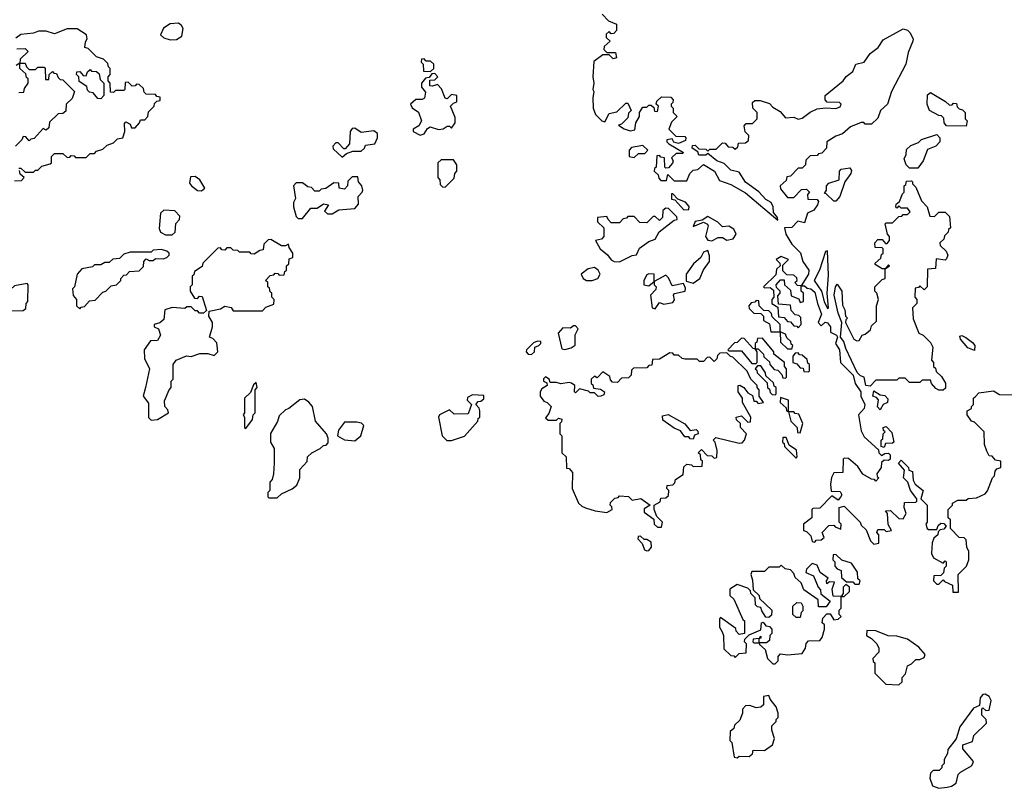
# Model space of a CAD drawing. Extents: x 2769579 to 2883812, y 684207 to 828660.
# Tile 421 of 505: x 2810299 to 2814987, y 803428 to 807087. Entities that reach past the tile are written whole.
import ezdxf

# ---------------------------------------------------------------- set-up
doc = ezdxf.new("R2010")
doc.units = 0

msp = doc.modelspace()

# ---------------------------------------------------------------- linework, layer by layer
at = {"layer": '0CON02XD'}
for points in [[(2813072.5, 807112.5), (2813101.7, 807081.7), (2813140, 807065), (2813140, 807035), (2813128.3, 807021.7), (2813115, 807020), (2813105, 807030), (2813091.7, 807018.3), (2813091.7, 807001.7), (2813110, 806985), (2813081.7, 806958.3), (2813080, 806945), (2813095, 806930), (2813135, 806930), (2813140, 806905), (2813125, 806900), (2813105, 806920), (2813075, 806920), (2813033, 806887), (2813027.5, 806815), (2813032.5, 806785), (2813027.5, 806755), (2813032.5, 806745), (2813027.5, 806715), (2813030, 806665), (2813040, 806635), (2813070, 806605), (2813085, 806600), (2813105, 806640), (2813142.5, 806647.5), (2813185, 806690), (2813195, 806690), (2813210, 806655), (2813198.3, 806641.7), (2813195, 806620), (2813165, 806590), (2813150, 806585), (2813176.7, 806566.7), (2813205, 806557.5), (2813227.5, 806562.5), (2813232.5, 806595), (2813250, 806625), (2813250, 806645), (2813265, 806670), (2813285, 806670), (2813295, 806680), (2813305, 806680), (2813318.3, 806668.3), (2813321.7, 806651.7), (2813335, 806650), (2813340, 806675), (2813330, 806685), (2813331.7, 806698.3), (2813355, 806720), (2813398.3, 806718.3), (2813410, 806705), (2813408.3, 806691.7), (2813400, 806685), (2813400, 806675), (2813410, 806665), (2813410, 806645), (2813430, 806625), (2813401.7, 806598.3), (2813390, 806565), (2813422.5, 806532.5), (2813465, 806530), (2813470, 806525), (2813468.3, 806511.7), (2813435, 806497.5), (2813413.3, 806503.3), (2813405, 806520), (2813380, 806515), (2813380, 806505), (2813390, 806495), (2813460, 806455), (2813455, 806450), (2813425, 806450), (2813401.7, 806428.3), (2813410, 806415), (2813407, 806403), (2813388.3, 806381.7), (2813375, 806380), (2813370, 806385), (2813368.3, 806428.3), (2813351.7, 806431.7), (2813345, 806440), (2813331.7, 806438.3), (2813330, 806385), (2813321.7, 806378.3), (2813320, 806365), (2813338.3, 806348.3), (2813341.7, 806331.7), (2813351.7, 806321.7), (2813378.3, 806321.7), (2813385, 806350), (2813415, 806320), (2813475, 806320), (2813490, 806355), (2813505, 806370), (2813527, 806373), (2813555, 806397.5), (2813606.7, 806365), (2813630.7, 806320.7), (2813685, 806302.2), (2813755, 806261.9), (2813908.3, 806131.7), (2813907.5, 806145), (2813888.3, 806168.3), (2813886.4, 806196.4), (2813876.4, 806216.4), (2813851.2, 806231.2), (2813817.3, 806267.3), (2813755, 806312.5), (2813725, 806360), (2813685, 806370), (2813652.3, 806402.3), (2813617.5, 806415), (2813575, 806450), (2813565, 806442.5), (2813531.7, 806441.7), (2813528.3, 806458.3), (2813500, 806475), (2813501.7, 806488.3), (2813515, 806490), (2813531.7, 806471.7), (2813565, 806470), (2813575, 806460), (2813585, 806470), (2813615, 806470), (2813645, 806500), (2813658.3, 806498.3), (2813671.7, 806481.7), (2813695, 806480), (2813705, 806470), (2813718.3, 806481.7), (2813721.7, 806498.3), (2813755, 806500), (2813768.3, 806511.7), (2813770, 806535), (2813753, 806553), (2813748.3, 806581.7), (2813758.3, 806591.7), (2813787.5, 806592.5), (2813810, 806615), (2813810, 806645), (2813790, 806665), (2813788.3, 806691.7), (2813798.3, 806701.7), (2813825, 806702.5), (2813868.3, 806688.3), (2813885, 806670), (2813919.3, 806649.3), (2813945, 806620), (2813985, 806622.5), (2814005, 806612.5), (2814025, 806617.5), (2814063, 806647), (2814095, 806662.5), (2814135, 806667.5), (2814185, 806663.3), (2814205, 806672.5), (2814210, 806685), (2814201.7, 806691.7), (2814143.6, 806693.6), (2814133.3, 806705), (2814133.6, 806726.4), (2814220, 806795), (2814233.6, 806816.4), (2814265, 806840), (2814280, 806875), (2814320, 806885), (2814347.5, 806925), (2814386.4, 806953.6), (2814410, 806990), (2814505, 807043.3), (2814525, 807037.5), (2814536.4, 807026.4), (2814552.5, 806995), (2814551.2, 806985), (2814529.5, 806930.5), (2814518.6, 806875), (2814449.4, 806745), (2814430.8, 806685), (2814398, 806655), (2814385, 806617.5), (2814355, 806590), (2814325, 806590), (2814317.5, 806597.5), (2814305, 806597.5), (2814255, 806576.7), (2814217, 806543), (2814185, 806532.5)], [(2811015, 806990), (2811045, 806992.5), (2811071.7, 807008.3), (2811077.5, 807045), (2811069.3, 807059.3), (2811055, 807070), (2811015, 807067.5), (2810983.6, 807046.4), (2810970, 807015), (2810985, 807000), (2811015, 806990)], [(2810295, 806380), (2810305, 806380), (2810325, 806360), (2810365, 806360), (2810375, 806370), (2810385, 806370), (2810405, 806390), (2810445, 806400), (2810450, 806405), (2810450, 806435), (2810465, 806450), (2810505, 806450), (2810525, 806430), (2810538.3, 806431.7), (2810545, 806440), (2810558.3, 806438.3), (2810565, 806430), (2810615, 806430), (2810635, 806450), (2810655, 806450), (2810665, 806460), (2810695, 806470), (2810715, 806490), (2810745, 806500), (2810765, 806520), (2810790, 806525), (2810800, 806555), (2810798.3, 806591.7), (2810805, 806600), (2810825, 806590), (2810831.7, 806571.7), (2810848.3, 806571.7), (2810870, 806595), (2810875, 806610), (2810895, 806610), (2810910, 806625), (2810911.7, 806648.3), (2810940, 806675), (2810941.7, 806688.3), (2810951.7, 806698.3), (2810968.3, 806701.7), (2810968.3, 806718.3), (2810951.7, 806721.7), (2810945, 806730), (2810901.7, 806731.7), (2810891.7, 806741.7), (2810888.3, 806758.3), (2810868.3, 806778.3), (2810855, 806780), (2810848.3, 806771.7), (2810835, 806770), (2810815, 806790), (2810801.7, 806788.3), (2810800, 806755), (2810795, 806750), (2810755, 806750), (2810745, 806740), (2810731.7, 806741.7), (2810730, 806785), (2810720, 806795), (2810720, 806815), (2810730, 806825), (2810730, 806855), (2810721.7, 806861.7), (2810718.3, 806878.3), (2810698.3, 806898.3), (2810665, 806910), (2810625, 806950), (2810610, 806955), (2810611.7, 806981.7), (2810620, 806995), (2810617.5, 807015), (2810573, 807043), (2810525, 807042.5), (2810465, 807020), (2810425, 807032.5), (2810388.3, 807031.7), (2810365, 807022.5), (2810305, 807016.7), (2810280.7, 806999.3)], [(2810285, 806947.5), (2810325, 806950), (2810340, 806935), (2810301.7, 806898.3), (2810300, 806880), (2810281.7, 806868.3)], [(2810295, 806740), (2810318.3, 806741.7), (2810321.7, 806758.3), (2810340, 806785), (2810340, 806805), (2810331.7, 806811.7), (2810328.3, 806828.3), (2810300, 806855), (2810300, 806880), (2810325, 806880), (2810331.7, 806861.7), (2810345, 806850), (2810375, 806850), (2810385, 806860), (2810415, 806860), (2810420, 806855), (2810421.7, 806801.7), (2810438.3, 806801.7), (2810440, 806825), (2810455, 806840), (2810461.7, 806831.7), (2810475, 806830), (2810481.7, 806811.7), (2810491.7, 806801.7), (2810505, 806800), (2810560, 806745), (2810548.3, 806711.7), (2810520, 806685), (2810518.3, 806651.7), (2810505, 806640), (2810481.7, 806638.3), (2810441.7, 806598.3), (2810438.3, 806571.7), (2810425, 806560), (2810411.7, 806568.3), (2810368.3, 806521.7), (2810351.7, 806518.3), (2810345, 806510), (2810328.3, 806528.3), (2810315, 806530), (2810310, 806515), (2810280, 806485)], [(2812255, 806840), (2812270, 806855), (2812270, 806875), (2812255, 806890), (2812235, 806890), (2812225, 806900), (2812211.7, 806898.3), (2812210, 806885), (2812220, 806875), (2812221.7, 806841.7), (2812255, 806840)], [(2810685, 806710), (2810671.7, 806711.7), (2810648.3, 806738.3), (2810631.7, 806741.7), (2810621.7, 806751.7), (2810618.3, 806768.3), (2810581.7, 806791.7), (2810580, 806815), (2810570, 806825), (2810571.7, 806838.3), (2810585, 806840), (2810601.7, 806821.7), (2810615, 806820), (2810621.7, 806838.3), (2810635, 806850), (2810641.7, 806841.7), (2810665, 806840), (2810678.3, 806828.3), (2810681.7, 806801.7), (2810700, 806785), (2810700, 806725), (2810685, 806710)], [(2812205, 806536.2), (2812225, 806542.5), (2812240.7, 806569.3), (2812253, 806577), (2812293.3, 806563.3), (2812315, 806567.5), (2812335, 806580), (2812345, 806580), (2812355, 806570), (2812372.5, 806595), (2812371.7, 806621.7), (2812350, 806675), (2812365, 806690), (2812380, 806695), (2812380, 806725), (2812355, 806730), (2812335, 806710), (2812325, 806712.5), (2812307, 806757), (2812288.3, 806778.3), (2812265, 806770), (2812251.7, 806771.7), (2812251.7, 806798.3), (2812275, 806800), (2812290, 806815), (2812275, 806830), (2812261.7, 806828.3), (2812248.3, 806811.7), (2812231.7, 806808.3), (2812212.5, 806785), (2812212.5, 806765), (2812231.7, 806741.7), (2812226.7, 806713.3), (2812215, 806707.5), (2812185, 806707.5), (2812160, 806685), (2812167, 806667), (2812197, 806647), (2812212.5, 806605), (2812199.3, 806580.7), (2812172.5, 806565), (2812172.5, 806555), (2812205, 806536.2)], [(2814805, 806580), (2814711.7, 806581.7), (2814700, 806595), (2814698.3, 806618.3), (2814688.3, 806628.3), (2814675, 806630), (2814630, 806655), (2814620, 806685), (2814621.7, 806728.3), (2814635, 806740), (2814707, 806697), (2814725, 806680), (2814738.3, 806681.7), (2814745, 806690), (2814758.3, 806688.3), (2814761.7, 806671.7), (2814771.7, 806661.7), (2814788.3, 806658.3), (2814800, 806645), (2814800, 806615), (2814810, 806605), (2814805, 806580)], [(2811835, 806432.5), (2811855, 806450), (2811885, 806460), (2811925, 806460), (2811940, 806475), (2811945, 806490), (2811990, 806495), (2812003.3, 806525), (2812002.5, 806545), (2811985, 806557.5), (2811925, 806550), (2811895, 806570), (2811881.7, 806568.3), (2811872.5, 806555), (2811870, 806495), (2811848.3, 806471.7), (2811841.7, 806471.7), (2811815, 806500), (2811805, 806500), (2811790, 806485), (2811791.7, 806471.7), (2811835, 806432.5)], [(2814185, 806532.5), (2814142.5, 806505), (2814140, 806475), (2814118.3, 806451.7), (2814101.7, 806448.3), (2814095, 806440), (2814061.7, 806438.3), (2814041.7, 806418.3), (2814040, 806395), (2814025, 806380), (2814005, 806380), (2813968.3, 806341.7), (2813951.7, 806338.3), (2813948.3, 806321.7), (2813920, 806295), (2813921.7, 806281.7), (2813955, 806240), (2813985, 806240), (2814021.7, 806278.3), (2814045, 806280), (2814060, 806265), (2814050, 806255), (2814051.7, 806231.7), (2814095, 806230), (2814101.7, 806221.7), (2814097.5, 806205), (2814079.5, 806180.5), (2814050, 806165), (2814035, 806120), (2814003, 806127), (2813975, 806097.5), (2813940, 806095), (2813946.7, 806065), (2813975, 806017.5), (2814016.1, 805976.1), (2814027.5, 805935), (2814056.2, 805895), (2814053.8, 805875), (2814020, 805820), (2814001.7, 805821.7), (2813990, 805835), (2814000, 805845), (2813998.3, 805858.3), (2813985, 805870), (2813951.7, 805871.7), (2813931.7, 805891.7), (2813931.7, 805918.3), (2813960, 805945), (2813925, 805960), (2813900, 805945), (2813918.3, 805928.3), (2813920, 805915), (2813901.7, 805898.3), (2813898.3, 805871.7), (2813840, 805815), (2813845, 805810), (2813871.7, 805811.7), (2813888.3, 805798.3), (2813890, 805765), (2813880, 805755), (2813880, 805735), (2813908.3, 805718.3), (2813911.7, 805671.7), (2813938.3, 805668.3), (2813955, 805650), (2813968.3, 805648.3), (2813985, 805630), (2813998.3, 805628.3), (2814005, 805620), (2814020, 805635), (2814018.3, 805668.3), (2814008.3, 805678.3), (2813991.7, 805681.7), (2813971.7, 805701.7), (2813968.3, 805728.3), (2813911.7, 805731.7), (2813908.3, 805771.7), (2813920, 805785), (2813920, 805795), (2813901.7, 805811.7), (2813900, 805825), (2813921.7, 805848.3), (2813938.3, 805848.3), (2813940, 805825), (2813968.3, 805798.3), (2813971.7, 805771.7), (2814008.3, 805758.3), (2814015, 805740), (2814030, 805745), (2814030, 805785), (2814020, 805795), (2814020, 805820), (2814035, 805820), (2814048.3, 805808.3), (2814066, 805806), (2814085, 805790), (2814096.7, 805735), (2814116.2, 805685), (2814100, 805645), (2814115, 805630), (2814133.3, 805646.7), (2814145, 805643.3), (2814160, 805625), (2814159.3, 805599.3), (2814187.5, 805585), (2814192.5, 805575), (2814182.5, 805545), (2814202.5, 805515), (2814207.5, 805455), (2814267.5, 805395), (2814276.2, 805355), (2814303.8, 805315), (2814303.8, 805293.8), (2814323.3, 805255), (2814320, 805235), (2814292.5, 805205), (2814305, 805130), (2814320, 805100), (2814388.3, 805038.3), (2814390, 805025), (2814401.7, 805011.7), (2814418.3, 805021.7), (2814435, 805022.5), (2814442.5, 805015), (2814442.5, 804995), (2814435, 804987.5), (2814415, 804990), (2814401.7, 804978.3), (2814400, 804955), (2814380, 804925), (2814381.7, 804911.7), (2814390, 804905), (2814375, 804890), (2814368.3, 804898.3), (2814355, 804900), (2814313.6, 804923.6), (2814289.3, 804959.3), (2814245, 804997.5), (2814225, 805000), (2814220, 804995), (2814218.3, 804931.7), (2814175, 804930), (2814163.6, 804906.4), (2814160, 804875), (2814161.7, 804841.7), (2814205, 804840), (2814212.5, 804825), (2814207, 804813), (2814195, 804800), (2814165, 804820), (2814108.3, 804761.7), (2814075, 804760), (2814070, 804755), (2814070, 804715), (2814030, 804685), (2814030, 804655), (2814045, 804650), (2814065, 804630), (2814071.7, 804601.7), (2814085, 804600), (2814091.7, 804608.3), (2814115, 804610), (2814128.3, 804621.7), (2814120, 804645), (2814151.7, 804678.3), (2814175, 804680), (2814181.7, 804671.7), (2814208.3, 804661.7), (2814210, 804685), (2814200, 804695), (2814200, 804765), (2814225, 804770), (2814300, 804695), (2814305, 804680), (2814328.3, 804658.3), (2814350, 804605), (2814365, 804590), (2814390, 804595), (2814390, 804635), (2814380, 804645), (2814385, 804660), (2814415, 804660), (2814425, 804650), (2814450, 804655), (2814433, 804683), (2814430, 804735), (2814421.7, 804748.3), (2814445, 804750), (2814485, 804712.5), (2814505, 804710), (2814520, 804735), (2814510, 804765), (2814511.7, 804788.3), (2814565, 804790), (2814570, 804795), (2814570, 804805), (2814540, 804845), (2814527.5, 804885), (2814507.5, 804905), (2814511.7, 804941.7), (2814482.5, 804975), (2814495, 804990), (2814530, 804955), (2814531.7, 804941.7), (2814550, 804935), (2814552.5, 804895), (2814562.5, 804875), (2814600, 804845), (2814590, 804805), (2814620, 804775), (2814620, 804695), (2814612.5, 804685), (2814620, 804665), (2814625, 804660), (2814665, 804660), (2814671.7, 804678.3), (2814685, 804690), (2814698.3, 804688.3), (2814710, 804675), (2814698.3, 804661.7), (2814681.7, 804658.3), (2814671.7, 804648.3), (2814670, 804635), (2814651.7, 804618.3), (2814643.6, 804596.4), (2814640, 804545), (2814650, 804525), (2814695, 804500), (2814705, 804510), (2814710, 804505), (2814710, 804485), (2814700, 804475), (2814697, 804453), (2814685, 804440), (2814651.7, 804438.3), (2814650, 804415), (2814665, 804400), (2814675, 804400), (2814695, 804420), (2814701.7, 804411.7), (2814740, 804395), (2814741.7, 804361.7), (2814768.3, 804361.7), (2814767.5, 804445), (2814806.7, 804485), (2814817.5, 804515), (2814817.5, 804555), (2814807.5, 804575), (2814805, 804610), (2814795, 804620), (2814771.7, 804621.7), (2814730, 804665), (2814730, 804705), (2814720, 804715), (2814720, 804755), (2814740, 804775), (2814740, 804785), (2814765, 804800), (2814805, 804800), (2814815, 804807.5), (2814855, 804810), (2814895, 804830), (2814907, 804843), (2814930, 804905), (2814940, 804915), (2814943, 804937), (2814951.7, 804948.3), (2814970, 804955), (2814970, 804985), (2814945, 804990), (2814928.3, 805008.3), (2814915, 805010), (2814903, 805033), (2814892.5, 805065), (2814890, 805125), (2814845, 805170), (2814830, 805175), (2814810, 805205), (2814810, 805225), (2814830, 805235), (2814830, 805245), (2814840, 805255), (2814840, 805285), (2814848.3, 805291.7), (2814865, 805310), (2814935, 805320), (2814963, 805303), (2815035, 805300)], [(2814575, 806380), (2814535, 806380), (2814520, 806395), (2814510, 806425), (2814520, 806445), (2814521.7, 806468.3), (2814541.7, 806488.3), (2814578.3, 806501.7), (2814593, 806517), (2814665, 806540), (2814680, 806525), (2814680, 806505), (2814660, 806485), (2814621.7, 806468.3), (2814600, 806415), (2814575, 806380)], [(2813225, 806430), (2813245, 806450), (2813275, 806450), (2813290, 806465), (2813265, 806487.5), (2813211.7, 806478.3), (2813200, 806465), (2813200, 806435), (2813225, 806430)], [(2812325, 806290), (2812368.3, 806331.7), (2812370, 806355), (2812380, 806365), (2812380, 806395), (2812365, 806420), (2812305, 806420), (2812290, 806405), (2812290, 806335), (2812300, 806325), (2812301.7, 806301.7), (2812311.7, 806291.7), (2812325, 806290)], [(2810275, 806320), (2810308.3, 806321.7), (2810320, 806335), (2810301.7, 806351.7), (2810298.3, 806368.3)], [(2814185, 806222.5), (2814175, 806222.5), (2814138.3, 806258.3), (2814130, 806260), (2814140, 806275), (2814140, 806295), (2814151.7, 806308.3), (2814200, 806325), (2814202.5, 806365), (2814210, 806375), (2814251.7, 806381.7), (2814259.3, 806369.3), (2814256.2, 806355), (2814226.7, 806315), (2814203.3, 806245), (2814185, 806222.5)], [(2811165, 806272.5), (2811180, 806285), (2811156.7, 806325), (2811135, 806340), (2811111.7, 806338.3), (2811108.3, 806308.3), (2811117.5, 806295), (2811145, 806273.3), (2811165, 806272.5)], [(2811645, 806140), (2811685, 806190), (2811715, 806190), (2811745, 806210), (2811770, 806205), (2811750, 806175), (2811765, 806162.5), (2811787, 806163), (2811818.3, 806181.7), (2811895, 806187.5), (2811911.7, 806208.3), (2811910, 806245), (2811930, 806265), (2811932.5, 806275), (2811927.5, 806295), (2811912.5, 806315), (2811908.3, 806338.3), (2811881.7, 806338.3), (2811861.7, 806318.3), (2811860, 806295), (2811845, 806280), (2811820, 806285), (2811818.3, 806308.3), (2811795, 806310), (2811757, 806283), (2811735, 806280), (2811725, 806270), (2811705, 806270), (2811688.3, 806288.3), (2811671.7, 806291.7), (2811645, 806310), (2811615, 806310), (2811602.5, 806295), (2811612.5, 806235), (2811603, 806217), (2811602.5, 806195), (2811615, 806150), (2811625, 806140), (2811645, 806140)], [(2814695, 805322.5), (2814675, 805322.5), (2814660.7, 805330.7), (2814640, 805355), (2814635, 805370), (2814595, 805370), (2814585, 805360), (2814535, 805360), (2814515, 805380), (2814485, 805380), (2814475, 805370), (2814375, 805370), (2814348.3, 805341.7), (2814327.5, 805345), (2814320, 805385), (2814301.7, 805391.7), (2814286.4, 805406.4), (2814232, 805522), (2814223.3, 805555), (2814207.5, 805575), (2814212.5, 805645), (2814195, 805690), (2814176.2, 805775), (2814183.3, 805815), (2814191.7, 805828.3), (2814212.5, 805795), (2814217, 805727), (2814227.5, 805705), (2814230, 805675), (2814240, 805665), (2814231.7, 805658.3), (2814230, 805645), (2814270, 805565), (2814285, 805557.5), (2814295, 805560), (2814310, 805585), (2814325, 805590), (2814349.3, 805610.7), (2814355, 805630), (2814378.3, 805651.7), (2814377.5, 805725), (2814387.5, 805755), (2814380, 805785), (2814370, 805795), (2814370, 805815), (2814405, 805850), (2814420, 805855), (2814420, 805900), (2814440, 805915), (2814435, 805920), (2814420, 805900), (2814405, 805900), (2814371.7, 805921.7), (2814371.7, 805928.3), (2814398.3, 805951.7), (2814401.7, 805968.3), (2814410, 805975), (2814410, 805995), (2814405, 806000), (2814371.7, 806001.7), (2814370, 806025), (2814385, 806040), (2814405, 806040), (2814421.7, 806021.7), (2814428.3, 806021.7), (2814440, 806035), (2814440, 806055), (2814430, 806065), (2814420, 806115), (2814425, 806120), (2814455, 806120), (2814485, 806150), (2814498.3, 806151.7), (2814505, 806160), (2814525, 806160), (2814538.3, 806171.7), (2814525, 806190), (2814495, 806190), (2814485, 806200), (2814475, 806190), (2814470, 806195), (2814471.7, 806208.3), (2814488.3, 806221.7), (2814501.7, 806258.3), (2814510, 806265), (2814510, 806295), (2814518.3, 806301.7), (2814521.7, 806318.3), (2814545, 806320), (2814550, 806315), (2814550, 806305), (2814565, 806290), (2814592.5, 806225), (2814620, 806195), (2814631.7, 806151.7), (2814655, 806150), (2814675, 806170), (2814705, 806170), (2814725, 806150), (2814730, 806095), (2814721.7, 806088.3), (2814720, 806075), (2814701.7, 806058.3), (2814698.3, 806041.7), (2814680, 806025), (2814681.7, 806011.7), (2814710, 805985), (2814717.5, 805965), (2814711.7, 805948.3), (2814705, 805942.5), (2814661.7, 805948.3), (2814658.3, 805901.7), (2814621.7, 805898.3), (2814620, 805815), (2814605, 805800), (2814585, 805820), (2814578.3, 805811.7), (2814561.7, 805808.3), (2814560, 805765), (2814570, 805755), (2814570, 805735), (2814550, 805715), (2814553, 805663), (2814580, 805595), (2814600, 805585), (2814635, 805550), (2814647, 805527), (2814640, 805465), (2814650, 805455), (2814650, 805435), (2814658.3, 805428.3), (2814661.7, 805411.7), (2814688.3, 805388.3), (2814707, 805357), (2814707, 805333), (2814695, 805322.5)], [(2813461.7, 806181.7), (2813485, 806182.5), (2813487, 806197), (2813468.3, 806218.3), (2813431.7, 806231.7), (2813408.3, 806258.3), (2813401.7, 806258.3), (2813401.7, 806231.7), (2813418.3, 806228.3), (2813461.7, 806181.7)], [(2811025, 806062.5), (2811040, 806075), (2811043, 806117), (2811060, 806135), (2811061.7, 806151.7), (2811037, 806177), (2810985, 806180), (2810970, 806165), (2810962.5, 806092.5), (2810970, 806075), (2810993, 806063), (2811025, 806062.5)], [(2813155, 805934.2), (2813215, 805964), (2813235, 805967.5), (2813250.5, 805999.5), (2813295, 806030), (2813325, 806042.5), (2813343.6, 806076.4), (2813415, 806132.5), (2813430, 806135), (2813428.3, 806148.3), (2813388.3, 806188.3), (2813375, 806190), (2813361.7, 806178.3), (2813360, 806145), (2813345, 806130), (2813325, 806150), (2813315, 806150), (2813285, 806120), (2813251.7, 806121.7), (2813225, 806150), (2813195, 806150), (2813188.3, 806141.7), (2813171.7, 806138.3), (2813155, 806120), (2813115, 806120), (2813100, 806135), (2813095, 806150), (2813050, 806145), (2813050, 806125), (2813080, 806095), (2813080, 806055), (2813068.3, 806041.7), (2813040, 806035), (2813063.3, 805995), (2813097.3, 805967.3), (2813115, 805943.3), (2813130, 805935), (2813155, 805934.2)], [(2813595, 806033.3), (2813625, 806050), (2813645, 806050), (2813665, 806037.5), (2813696.1, 806043.9), (2813710, 806065), (2813699.5, 806089.5), (2813675, 806103.3), (2813645, 806100), (2813623, 806123), (2813575, 806150), (2813547.5, 806132.5), (2813515, 806126.2), (2813505, 806102.5), (2813555, 806122.5), (2813573, 806113), (2813576.7, 806105), (2813563.9, 806053.9), (2813575, 806037.5), (2813595, 806033.3)], [(2810925, 805180), (2810955, 805182.5), (2811007.5, 805215), (2811005, 805230), (2810990, 805245), (2810988.3, 805271.7), (2811010, 805325), (2811020, 805335), (2811020, 805365), (2811030, 805375), (2811030, 805445), (2811043.6, 805466.4), (2811093, 805487), (2811115, 805483.3), (2811157, 805497), (2811195, 805497.5), (2811225, 805487.5), (2811242.5, 805505), (2811238.3, 805548.3), (2811218.3, 805568.3), (2811202.5, 805575), (2811217.5, 805625), (2811217.5, 805645), (2811200, 805675), (2811201.7, 805698.3), (2811255, 805710), (2811275, 805722.5), (2811306.7, 805716.7), (2811315, 805700), (2811455, 805700), (2811471.7, 805718.3), (2811508.3, 805731.7), (2811510, 805755), (2811500, 805765), (2811500, 805785), (2811491.7, 805791.7), (2811488.3, 805808.3), (2811480, 805815), (2811480, 805835), (2811470, 805845), (2811491.7, 805868.3), (2811508.3, 805871.7), (2811515, 805880), (2811528.3, 805878.3), (2811535, 805870), (2811558.3, 805871.7), (2811561.7, 805888.3), (2811570, 805895), (2811570, 805915), (2811580, 805925), (2811581.7, 805948.3), (2811600, 805955), (2811600, 805975), (2811581.7, 806001.7), (2811578.3, 806018.3), (2811565, 806010), (2811545, 806010), (2811495, 806040), (2811481.7, 806038.3), (2811461.7, 806018.3), (2811458.3, 805991.7), (2811441.7, 805988.3), (2811415, 805970), (2811401.7, 805971.7), (2811395, 805980), (2811345, 805980), (2811338.3, 805988.3), (2811315, 805990), (2811305, 806000), (2811285, 806000), (2811275, 805990), (2811261.7, 805991.7), (2811255, 806000), (2811241.7, 805998.3), (2811171.7, 805928.3), (2811168.3, 805911.7), (2811131.7, 805888.3), (2811128.3, 805871.7), (2811120, 805865), (2811120, 805825), (2811110, 805815), (2811110, 805795), (2811131.7, 805761.7), (2811145, 805760), (2811155, 805770), (2811168.3, 805768.3), (2811188.3, 805701.7), (2811175, 805690), (2811155, 805690), (2811145, 805700), (2811135, 805700), (2811115, 805720), (2811095, 805720), (2811085, 805712.5), (2811025, 805716.7), (2810990, 805705), (2810985, 805660), (2810967, 805643), (2810940, 805635), (2810940, 805625), (2810960, 805615), (2810970, 805585), (2810955, 805560), (2810921.7, 805558.3), (2810892.5, 805515), (2810893.6, 805473.6), (2810917.5, 805425), (2810897.5, 805335), (2810887.5, 805295), (2810911.7, 805261.7), (2810913, 805193), (2810925, 805180)], [(2810585, 805710), (2810591.7, 805718.3), (2810608.3, 805721.7), (2810631.7, 805748.3), (2810658.3, 805751.7), (2810695, 805790), (2810710, 805795), (2810735, 805820), (2810760, 805825), (2810780, 805845), (2810780, 805855), (2810795, 805870), (2810808.3, 805871.7), (2810821.7, 805888.3), (2810868.3, 805891.7), (2810888.3, 805911.7), (2810890, 805935), (2810901.7, 805948.3), (2810915, 805940), (2810935, 805940), (2810945, 805950), (2810981.7, 805948.3), (2811000, 805955), (2811010, 805965), (2811010, 805975), (2811000, 805985), (2810975, 805992.5), (2810935, 805990), (2810925, 805980), (2810825, 805980), (2810795, 805970), (2810775, 805950), (2810743, 805947), (2810725, 805930), (2810705, 805930), (2810685, 805920), (2810655, 805920), (2810645, 805910), (2810595, 805900), (2810572.5, 805875), (2810560, 805815), (2810550, 805805), (2810553, 805773), (2810570, 805755), (2810570, 805725), (2810585, 805710)], [(2813505, 805832.5), (2813537.5, 805855), (2813554.1, 805895.9), (2813582.5, 805935), (2813583, 805963), (2813575, 805987.5), (2813555, 805980), (2813542.5, 805955), (2813507.5, 805925), (2813472.5, 805875), (2813471.7, 805841.7), (2813505, 805832.5)], [(2814145, 805712.5), (2814150, 805715), (2814143.8, 805785), (2814149.4, 805870.6), (2814145, 805986.7), (2814135, 805982.5), (2814107.5, 805895), (2814080.8, 805845), (2814116.2, 805795), (2814128.8, 805745), (2814145, 805712.5)], [(2813025, 805844.3), (2813051.2, 805855), (2813062, 805875), (2813053.3, 805895), (2813035, 805906.2), (2813005, 805900), (2812972.5, 805875), (2812982.5, 805855), (2812997.5, 805845), (2813025, 805844.3)], [(2813325, 805710), (2813345, 805740), (2813365, 805732.5), (2813409.3, 805740.7), (2813416.4, 805753.6), (2813412.5, 805775), (2813417, 805783), (2813467.5, 805795), (2813469.3, 805809.3), (2813460, 805830), (2813405, 805820), (2813388.3, 805858.3), (2813375, 805870), (2813320, 805840), (2813320, 805875), (2813295, 805877.5), (2813285, 805872.5), (2813270, 805845), (2813270, 805825), (2813295, 805820), (2813320, 805840), (2813320, 805825), (2813330, 805815), (2813328.3, 805801.7), (2813302.5, 805775), (2813310, 805715), (2813325, 805710)], [(2810235, 805700), (2810315, 805702.5), (2810328.3, 805711.7), (2810330, 805735), (2810337.5, 805745), (2810340, 805825), (2810335, 805830), (2810275, 805820), (2810265, 805810), (2810245, 805810), (2810218.3, 805781.7), (2810195, 805780), (2810180, 805765), (2810180, 805735), (2810205, 805710), (2810225, 805710), (2810235, 805700)], [(2813975, 805520), (2813980, 805535), (2813971.7, 805541.7), (2813970, 805555), (2813951.7, 805571.7), (2813945, 805590), (2813920, 805600), (2813920, 805635), (2813881.7, 805671.7), (2813878.3, 805688.3), (2813865, 805700), (2813841.7, 805701.7), (2813820, 805725), (2813818.3, 805748.3), (2813805, 805750), (2813798.3, 805741.7), (2813781.7, 805738.3), (2813770, 805725), (2813771.7, 805711.7), (2813795, 805690), (2813828.3, 805688.3), (2813840, 805675), (2813840, 805655), (2813868.3, 805638.3), (2813875, 805600), (2813920, 805600), (2813921.7, 805551.7), (2813955, 805520), (2813975, 805520)], [(2812895, 805516.7), (2812925, 805523.8), (2812943, 805537), (2812943.3, 805586.7), (2812957.5, 805615), (2812945, 805630), (2812935, 805630), (2812921.7, 805618.3), (2812885, 805620), (2812863.3, 805595), (2812880, 805520), (2812895, 805516.7)], [(2812735, 805492.5), (2812750, 805505), (2812751.7, 805528.3), (2812770, 805535), (2812780, 805545), (2812780, 805555), (2812765, 805556.7), (2812745, 805547.5), (2812712.5, 805515), (2812710, 805505), (2812720, 805495), (2812735, 805492.5)], [(2813945, 805380), (2813950, 805385), (2813950, 805425), (2813940, 805435), (2813940, 805455), (2813890, 805495), (2813890, 805505), (2813835, 805570), (2813811.7, 805568.3), (2813808.3, 805551.7), (2813800, 805545), (2813800, 805520), (2813791.7, 805521.7), (2813748.3, 805568.3), (2813735, 805570), (2813715, 805550), (2813701.7, 805548.3), (2813670, 805515), (2813675, 805510), (2813735, 805510), (2813785, 805450), (2813805, 805450), (2813810, 805455), (2813810, 805505), (2813800, 805520), (2813815, 805520), (2813840, 805495), (2813841.7, 805481.7), (2813868.3, 805458.3), (2813870, 805445), (2813881.7, 805431.7), (2813891.7, 805421.7), (2813908.3, 805418.3), (2813928.3, 805398.3), (2813931.7, 805381.7), (2813945, 805380)], [(2814845, 805512.5), (2814812.5, 805525), (2814777.5, 805565), (2814775, 805580), (2814785, 805582.5), (2814803.3, 805573.3), (2814835, 805550), (2814846.7, 805535), (2814845, 805512.5)], [(2813355, 804670), (2813360, 804695), (2813331.7, 804721.7), (2813320, 804755), (2813320, 804775), (2813348.3, 804791.7), (2813351.7, 804808.3), (2813375, 804810), (2813388.3, 804821.7), (2813390, 804845), (2813380, 804855), (2813381.7, 804868.3), (2813408.3, 804871.7), (2813418.3, 804881.7), (2813421.7, 804898.3), (2813458.3, 804921.7), (2813461.7, 804958.3), (2813475, 804970), (2813497, 804967), (2813505, 804960), (2813548.3, 804961.7), (2813550, 804985), (2813541.7, 804991.7), (2813540, 805015), (2813530, 805025), (2813545, 805040), (2813571.7, 805011.7), (2813595, 805010), (2813605, 805000), (2813618.3, 805001.7), (2813620, 805035), (2813610, 805075), (2813600, 805085), (2813613, 805097), (2813725, 805070), (2813738.3, 805071.7), (2813750, 805085), (2813760, 805115), (2813730, 805145), (2813730, 805165), (2813711.7, 805181.7), (2813710, 805195), (2813735, 805200), (2813765, 805170), (2813778.3, 805171.7), (2813780, 805195), (2813740, 805265), (2813740, 805285), (2813720, 805315), (2813720, 805345), (2813727, 805347), (2813746.4, 805336.4), (2813765, 805310), (2813788.3, 805298.3), (2813795, 805270), (2813805, 805270), (2813815, 805260), (2813840, 805265), (2813820, 805295), (2813820, 805325), (2813810, 805335), (2813810, 805345), (2813780, 805375), (2813763, 805413), (2813695, 805480), (2813683, 805483), (2813665, 805500), (2813631.7, 805498.3), (2813621.7, 805488.3), (2813618.3, 805471.7), (2813605, 805460), (2813585, 805480), (2813571.7, 805478.3), (2813555, 805460), (2813535, 805460), (2813525, 805470), (2813465, 805470), (2813453, 805473), (2813435, 805490), (2813415, 805490), (2813408.3, 805498.3), (2813395, 805500), (2813345, 805470), (2813311.7, 805468.3), (2813308.3, 805441.7), (2813295, 805440), (2813285, 805430), (2813221.7, 805428.3), (2813211.7, 805418.3), (2813210, 805395), (2813198.3, 805381.7), (2813165, 805380), (2813145, 805360), (2813121.7, 805361.7), (2813111.7, 805371.7), (2813108.3, 805388.3), (2813075, 805410), (2813048.3, 805381.7), (2813035, 805390), (2813020, 805375), (2813020, 805355), (2813028.3, 805348.3), (2813031.7, 805331.7), (2813065, 805327.5), (2813082.5, 805315), (2813080, 805300), (2813066.4, 805293.6), (2813053, 805293), (2813035, 805310), (2813015, 805310), (2813007.5, 805317.5), (2812965, 805330), (2812945, 805310), (2812940, 805315), (2812942.5, 805345), (2812926.4, 805356.4), (2812915, 805360), (2812875, 805352.5), (2812855, 805360), (2812825, 805360), (2812820, 805375), (2812803, 805387), (2812793, 805377), (2812792.5, 805365), (2812808.3, 805358.3), (2812810, 805345), (2812785, 805330), (2812777.5, 805315), (2812777.5, 805295), (2812795, 805270), (2812810, 805265), (2812830, 805245), (2812818.3, 805211.7), (2812801.7, 805191.7), (2812815, 805180), (2812855, 805180), (2812865, 805190), (2812880, 805185), (2812878.3, 805171.7), (2812870, 805165), (2812870, 805115), (2812880, 805105), (2812880, 805025), (2812900, 805005), (2812901.7, 804951.7), (2812915, 804950), (2812931.7, 804931.7), (2812930, 804855), (2812960, 804785), (2812975, 804770), (2812993, 804763), (2813038.3, 804748.3), (2813095, 804740), (2813120, 804755), (2813118.3, 804768.3), (2813110, 804775), (2813111.7, 804788.3), (2813131.7, 804808.3), (2813148.3, 804811.7), (2813155, 804820), (2813197, 804817), (2813215, 804800), (2813257, 804807), (2813300, 804775), (2813271.7, 804758.3), (2813271.7, 804741.7), (2813318.3, 804708.3), (2813320, 804685), (2813335, 804670), (2813355, 804670)], [(2814055, 805410), (2814060, 805415), (2814060, 805445), (2814051.7, 805451.7), (2814048.3, 805468.3), (2814025, 805490), (2814011.7, 805491.7), (2814005, 805500), (2813991.7, 805498.3), (2813980, 805485), (2813980, 805455), (2813998.3, 805448.3), (2814015, 805430), (2814028.3, 805428.3), (2814031.7, 805411.7), (2814055, 805410)], [(2813895, 805300), (2813900, 805305), (2813900, 805335), (2813891.7, 805341.7), (2813888.3, 805358.3), (2813851.7, 805391.7), (2813850, 805405), (2813828.3, 805438.3), (2813811.7, 805438.3), (2813800, 805425), (2813808.3, 805418.3), (2813810, 805405), (2813858.3, 805358.3), (2813860, 805335), (2813868.3, 805328.3), (2813871.7, 805311.7), (2813881.7, 805301.7), (2813895, 805300)], [(2811375, 805140), (2811407, 805183), (2811410, 805205), (2811420, 805215), (2811420, 805325), (2811430, 805335), (2811425, 805360), (2811411.7, 805348.3), (2811398.3, 805311.7), (2811370, 805285), (2811370, 805215), (2811362.5, 805205), (2811370, 805195), (2811370, 805145), (2811375, 805140)], [(2814395, 805230), (2814383.3, 805243.3), (2814387.5, 805277.5), (2814378.3, 805288.3), (2814360, 805295), (2814365, 805320), (2814395, 805300), (2814418.3, 805298.3), (2814431.7, 805281.7), (2814430, 805265), (2814410, 805255), (2814395, 805230)], [(2811525, 804810), (2811545, 804830), (2811597, 804853), (2811619.3, 804870.7), (2811632.5, 804905), (2811632.5, 804945), (2811667, 804983), (2811670, 805005), (2811690, 805025), (2811730, 805045), (2811745, 805060), (2811758.3, 805061.7), (2811767, 805073), (2811767.5, 805095), (2811760, 805115), (2811707.5, 805175), (2811692.5, 805245), (2811676.4, 805266.4), (2811655, 805280), (2811633, 805277), (2811580, 805235), (2811565, 805230), (2811535, 805200), (2811527, 805173), (2811493, 805117), (2811492.5, 805075), (2811510, 805045), (2811510, 804975), (2811507.5, 804925), (2811501.7, 804898.3), (2811490, 804885), (2811490, 804845), (2811480, 804835), (2811480, 804815), (2811485, 804810), (2811525, 804810)], [(2812333, 805083), (2812355, 805083.3), (2812416.1, 805103.9), (2812480, 805175), (2812481.7, 805188.3), (2812490, 805195), (2812490, 805225), (2812487, 805237), (2812470, 805255), (2812481.7, 805268.3), (2812495, 805270), (2812508.3, 805281.7), (2812508.3, 805298.3), (2812455, 805300), (2812431.7, 805288.3), (2812430, 805275), (2812450, 805255), (2812435, 805210), (2812368.3, 805208.3), (2812345, 805230), (2812297.5, 805205), (2812293.3, 805195), (2812310, 805105), (2812333, 805083)], [(2814015, 805120), (2814027.5, 805165), (2814008.3, 805208.3), (2813991.7, 805211.7), (2813985, 805220), (2813960, 805220), (2813960, 805275), (2813921.7, 805288.3), (2813920, 805265), (2813948.3, 805238.3), (2813950, 805225), (2813960, 805220), (2813970, 805175), (2814000, 805145), (2814001.7, 805121.7), (2814015, 805120)], [(2813505, 805090), (2813491.7, 805091.7), (2813485, 805100), (2813465, 805100), (2813445, 805130), (2813415, 805142.5), (2813360.5, 805180.5), (2813360, 805200), (2813387, 805207), (2813465, 805162.5), (2813491.7, 805131.7), (2813520, 805135), (2813528.3, 805128.3), (2813530, 805115), (2813511.7, 805108.3), (2813505, 805090)], [(2811895, 805082.5), (2811923.8, 805105), (2811937.5, 805155), (2811925.9, 805165.9), (2811905, 805171.2), (2811845, 805170), (2811816.7, 805133.3), (2811812.5, 805105), (2811845.9, 805085.9), (2811895, 805082.5)], [(2814415, 805050), (2814400, 805055), (2814400, 805085), (2814408.3, 805091.7), (2814410, 805115), (2814420, 805125), (2814411.7, 805131.7), (2814410, 805145), (2814425, 805150), (2814451.7, 805121.7), (2814460, 805075), (2814455, 805070), (2814421.7, 805068.3), (2814415, 805050)], [(2813995, 805000), (2814000, 805005), (2813997, 805037), (2813961.7, 805061.7), (2813948.3, 805098.3), (2813931.7, 805098.3), (2813930, 805075), (2813938.3, 805068.3), (2813940, 805055), (2813995, 805000)], [(2813285, 804557.5), (2813295, 804560), (2813307.5, 804575), (2813305, 804600), (2813285, 804612.5), (2813272.5, 804612.5), (2813255, 804627.5), (2813243.6, 804626.4), (2813242.5, 804615), (2813262.5, 804592.5), (2813273.6, 804563.6), (2813285, 804557.5)], [(2814295, 804400), (2814300, 804415), (2814290, 804425), (2814287, 804457), (2814259.3, 804499.3), (2814213, 804513), (2814185, 804540), (2814171.7, 804538.3), (2814170, 804515), (2814180, 804505), (2814180, 804485), (2814191.7, 804471.7), (2814210, 804465), (2814211.7, 804431.7), (2814235, 804410), (2814265, 804410), (2814275, 804400), (2814295, 804400)], [(2813895, 804020), (2813910, 804035), (2813910, 804055), (2813921.7, 804068.3), (2813955, 804062.5), (2814025, 804070), (2814040, 804095), (2814043, 804117), (2814055, 804130), (2814108.3, 804131.7), (2814120, 804145), (2814130, 804185), (2814130, 804205), (2814120, 804215), (2814123, 804237), (2814141.7, 804258.3), (2814158.3, 804258.3), (2814175, 804230), (2814195, 804232.5), (2814210, 804245), (2814200, 804255), (2814200, 804275), (2814210, 804285), (2814210, 804340), (2814225, 804340), (2814250, 804365), (2814250, 804385), (2814231.7, 804398.3), (2814220, 804385), (2814220, 804355), (2814210, 804340), (2814171.7, 804341.7), (2814167.5, 804375), (2814178.3, 804408.3), (2814155, 804410), (2814141.7, 804401.7), (2814140, 804415), (2814148.3, 804428.3), (2814110, 804455), (2814095, 804490), (2814071.7, 804498.3), (2814045, 804470), (2814042.5, 804455), (2814078.3, 804438.3), (2814100, 804385), (2814111.7, 804371.7), (2814113, 804353), (2814158.3, 804318.3), (2814138.3, 804291.7), (2814101.7, 804291.7), (2814100, 804325), (2814031.7, 804371.7), (2814020, 804405), (2813991.7, 804431.7), (2813985, 804450), (2813968.3, 804468.3), (2813943, 804473), (2813925, 804490), (2813915, 804480), (2813865, 804480), (2813845, 804460), (2813785, 804460), (2813780, 804445), (2813788.3, 804418.3), (2813791.7, 804371.7), (2813820, 804345), (2813821.7, 804331.7), (2813880, 804275), (2813878.3, 804251.7), (2813865, 804240), (2813851.7, 804241.7), (2813831.7, 804271.7), (2813828.3, 804288.3), (2813811.7, 804291.7), (2813801.7, 804301.7), (2813800, 804335), (2813780, 804355), (2813778.3, 804368.3), (2813765, 804380), (2813715, 804397.5), (2813680, 804375), (2813680, 804345), (2813698.3, 804328.3), (2813741.7, 804231.7), (2813750, 804225), (2813750, 804165), (2813725, 804160), (2813710, 804175), (2813708.3, 804188.3), (2813635, 804240), (2813630, 804235), (2813630, 804195), (2813643, 804173), (2813650, 804155), (2813651.7, 804091.7), (2813685, 804060), (2813698.3, 804058.3), (2813705, 804050), (2813725, 804070), (2813758.3, 804071.7), (2813760, 804115), (2813750, 804125), (2813751.7, 804138.3), (2813771.7, 804158.3), (2813828.3, 804181.7), (2813830, 804215), (2813838.3, 804218.3), (2813851.7, 804201.7), (2813868.3, 804198.3), (2813880, 804185), (2813880, 804165), (2813870, 804155), (2813868.3, 804131.7), (2813855, 804120), (2813820, 804120), (2813820, 804140), (2813830, 804145), (2813825, 804150), (2813820, 804140), (2813791.7, 804138.3), (2813790, 804125), (2813795, 804120), (2813820, 804120), (2813821.7, 804111.7), (2813848.3, 804088.3), (2813860, 804045), (2813885, 804020), (2813895, 804020)], [(2814015, 804240), (2813995, 804240), (2813980, 804255), (2813980, 804295), (2813998.3, 804311.7), (2814020, 804310), (2814027.5, 804295), (2814027.5, 804272.5), (2814020, 804265), (2814015, 804240)], [(2814485, 803920), (2814500, 803935), (2814500, 803955), (2814517, 803973), (2814525, 804010), (2814545, 804020), (2814565, 804040), (2814585, 804040), (2814605, 804050), (2814610, 804065), (2814579.3, 804099.3), (2814525, 804137.5), (2814475, 804152.5), (2814433, 804153), (2814375, 804177.5), (2814331.7, 804178.3), (2814330, 804155), (2814355, 804140), (2814380, 804115), (2814390, 804095), (2814390, 804075), (2814360, 804045), (2814361.7, 804031.7), (2814370, 804025), (2814370, 803975), (2814423, 803923), (2814485, 803920)], [(2813715, 803572.5), (2813725, 803580), (2813771.7, 803578.3), (2813788.3, 803591.7), (2813791.7, 803608.3), (2813845, 803607.5), (2813882.5, 803635), (2813892.5, 803665), (2813880, 803705), (2813880, 803725), (2813900, 803745), (2813900, 803755), (2813910, 803765), (2813910, 803785), (2813900, 803815), (2813871.7, 803851.7), (2813865, 803870), (2813840, 803865), (2813840, 803825), (2813827, 803813), (2813805, 803810), (2813775, 803822.5), (2813755, 803820), (2813740, 803805), (2813740, 803785), (2813728.3, 803751.7), (2813701.7, 803728.3), (2813698.3, 803711.7), (2813681.7, 803698.3), (2813680, 803655), (2813690, 803645), (2813700, 803575), (2813715, 803572.5)], [(2814675, 803427.5), (2814715, 803433.3), (2814735, 803437.5), (2814757.7, 803452.3), (2814767.5, 803492.5), (2814777.5, 803505), (2814830, 803535), (2814837.5, 803545), (2814840, 803555), (2814790, 803615), (2814790, 803635), (2814835, 803650), (2814841.7, 803678.3), (2814901.7, 803738.3), (2814900, 803755), (2814880, 803775), (2814880, 803805), (2814885, 803810), (2814898.3, 803798.3), (2814915, 803800), (2814923.8, 803845), (2814913.8, 803865), (2814895.9, 803875.9), (2814885, 803873.3), (2814872.3, 803857.7), (2814868.3, 803821.7), (2814840.7, 803809.3), (2814775, 803720), (2814757, 803663), (2814718.3, 803611.7), (2814717, 803593), (2814700, 803565), (2814700, 803545), (2814690, 803535), (2814690, 803525), (2814677, 803513), (2814648.3, 803511.7), (2814635, 803500), (2814632.5, 803475), (2814645, 803440), (2814675, 803427.5)]]:
    msp.add_lwpolyline(points, dxfattribs=at)

doc.saveas('drawing.dxf')
